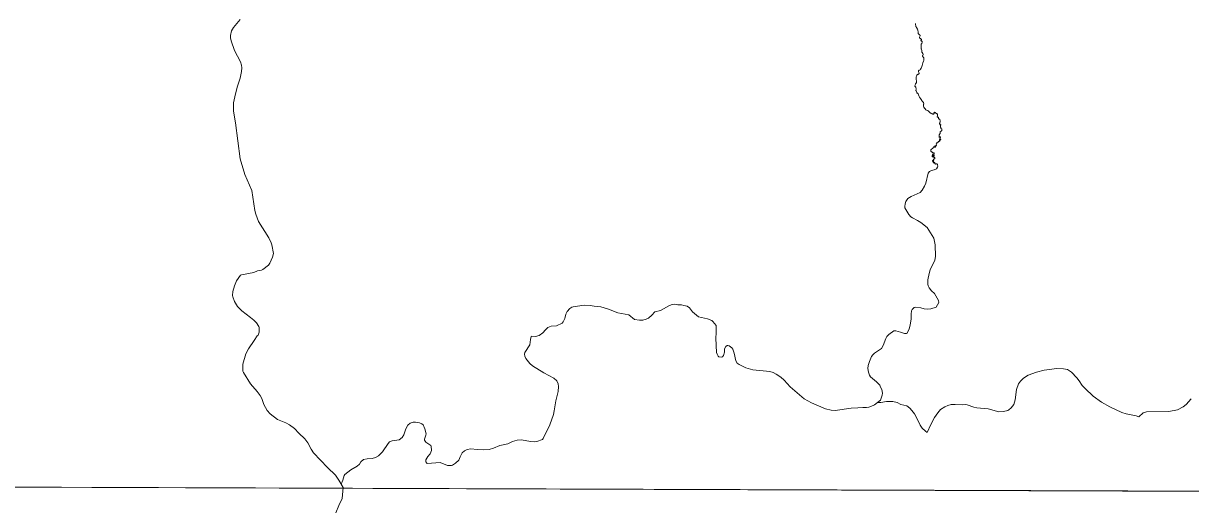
# Model space of a CAD drawing. Extents: x -1643653 to 4543381, y 1624270 to 13878484.
# Drawn here: x 610410 to 613629, y 8909821 to 8911161 of the extents above; entities that cross this region are included whole.
import ezdxf

# ---------------------------------------------------------------- set-up
doc = ezdxf.new("R2010")
doc.units = 0
doc.header["$LTSCALE"] = 160
doc.layers.add('6', color=7, linetype='Continuous', lineweight=13)
doc.layers.add('60', color=7, linetype='Continuous', lineweight=13)

msp = doc.modelspace()

# ---------------------------------------------------------------- linework, layer by layer
at = {"layer": '6'}
msp.add_line((574653.9, 8910009.3), (626625.7, 8909822.1), dxfattribs=at)
for points in [[(611008, 8911171.5), (610989.4, 8911149.8), (610984.4, 8911140.4), (610981.2, 8911128.2), (610981.3, 8911121.1), (610983, 8911112.6), (610992.5, 8911085.9), (611009.1, 8911054.8), (611011.5, 8911046.2), (611012.4, 8911038.2), (611011.8, 8911028.2), (611007.6, 8911009.6), (610999.4, 8910984.7), (610992.8, 8910958.5), (610989.8, 8910941.5), (610989.3, 8910933.1), (610989.8, 8910919.2), (610995.3, 8910886.5), (611008.3, 8910787.2), (611020.4, 8910744.3), (611039.7, 8910700.2), (611048.2, 8910644.8), (611051, 8910634.8), (611058.5, 8910614.7), (611086.6, 8910568.8), (611093.7, 8910555.1), (611095.3, 8910549.7), (611099.8, 8910526.1), (611096.9, 8910515.9), (611089.9, 8910499.1), (611085.6, 8910493.7), (611070.6, 8910482.1), (611066.8, 8910480.3), (611055.6, 8910477.7), (611045.1, 8910473.9), (611011.1, 8910466.8), (611008.7, 8910465.7), (610998, 8910450.3), (610992.4, 8910436.9), (610987.5, 8910421), (610987.1, 8910410.4), (610987.7, 8910406.5), (610992.3, 8910393.3), (611000.7, 8910379.2), (611012.2, 8910367.5), (611036.4, 8910349.4), (611045.6, 8910341.6), (611052.6, 8910334.1), (611059.3, 8910324.5), (611060.3, 8910321.7), (611060.2, 8910308.8)], [(612870, 8911160.6), (612870.2, 8911158.5), (612871, 8911154.3), (612871.2, 8911152.6), (612871.6, 8911151.3), (612872.5, 8911149.8), (612875.7, 8911145.6), (612876.6, 8911143.7), (612876.9, 8911140.7), (612877, 8911138.6), (612877, 8911136), (612877.1, 8911134.4), (612877.8, 8911133.5), (612878.8, 8911132.1), (612881.5, 8911129.7), (612882.5, 8911128.8), (612882.8, 8911126.8), (612882.6, 8911126.4), (612881.7, 8911124.8), (612881, 8911123.3), (612881, 8911122.3), (612881.3, 8911121.4), (612882.3, 8911120.3), (612883.6, 8911119.2), (612885, 8911118.3), (612885.8, 8911117.8), (612886.2, 8911116.9), (612886.3, 8911116), (612885.4, 8911114.6), (612885.2, 8911114.1), (612885.6, 8911113.2), (612886.1, 8911112.8), (612886.9, 8911112.2), (612887.6, 8911111.8), (612888.3, 8911111.2), (612888.6, 8911110.8), (612888.7, 8911110.1), (612888.7, 8911109.2), (612888.5, 8911108.4), (612887.9, 8911106.8), (612887.2, 8911106.1), (612886.2, 8911105), (612885.7, 8911103.9), (612885.5, 8911103.1), (612885.7, 8911101.4), (612886, 8911100.1), (612886, 8911096.1)], [(612886, 8911096.1), (612886, 8911095.7), (612885.7, 8911092.9), (612885.7, 8911091.7), (612885.9, 8911090.9), (612886.2, 8911089.9), (612886.9, 8911088.7), (612887.5, 8911087), (612887.5, 8911085.5), (612887.3, 8911084.3), (612887.3, 8911083.3), (612887.7, 8911082.1), (612888.8, 8911080.4), (612889.9, 8911078.4), (612890.8, 8911075.4), (612890.9, 8911074.4), (612890.3, 8911072.9), (612889.5, 8911072.2), (612889.2, 8911071.4), (612889.4, 8911070.4), (612890, 8911069.6), (612891.6, 8911068.2), (612893, 8911066.1), (612893.2, 8911064.9), (612893.2, 8911062.9), (612893.2, 8911061.3), (612893.3, 8911060.2), (612893.2, 8911058.7), (612892.1, 8911056.8), (612890.5, 8911052.5), (612888.3, 8911044.8), (612887.3, 8911042), (612885.3, 8911038), (612883.9, 8911035.1), (612882.5, 8911033.2), (612880.3, 8911032.3), (612879.2, 8911031.5), (612878.8, 8911030.7), (612878.8, 8911029.7), (612878.8, 8911028.4), (612879.6, 8911025.6), (612880.2, 8911023.6), (612880.1, 8911022.8), (612879.7, 8911022.1), (612879.1, 8911021.3), (612877.8, 8911020.6), (612876.9, 8911020.3), (612875.7, 8911019.9), (612873.7, 8911018.5), (612872.5, 8911016.7), (612872.3, 8911013), (612871.7, 8911010.8), (612871.5, 8911009.2), (612871.5, 8911007.4), (612871.6, 8911006.2), (612872, 8911005.1), (612872.5, 8911003.1), (612873, 8911001.7), (612872.9, 8911000.1), (612872.7, 8910998.3), (612872.1, 8910997.4), (612871.8, 8910996.5), (612870.5, 8910994.1), (612869.2, 8910990.6), (612868.7, 8910989.1), (612868.6, 8910988.1), (612869.5, 8910986.6), (612870, 8910986.1), (612870.8, 8910984.9), (612871.2, 8910984.1), (612871.4, 8910982.9), (612871.7, 8910981.6), (612872.1, 8910980.7), (612872.2, 8910979.9), (612871.8, 8910978.7), (612871.1, 8910977.3), (612871.1, 8910976.3), (612871.5, 8910974.7), (612872.4, 8910973.2), (612873.5, 8910970.8), (612874.1, 8910968.9), (612874.6, 8910968.5), (612875.2, 8910968.6), (612875.7, 8910968.5), (612876.9, 8910968), (612877.6, 8910966.4), (612878, 8910965.1), (612878.2, 8910963.9), (612879.1, 8910961.1), (612880, 8910959.1), (612881.5, 8910957.1), (612884, 8910953.5), (612886, 8910950.8), (612887.1, 8910948.4), (612888.1, 8910946.9), (612889.3, 8910945.7), (612891.2, 8910944.1), (612892.2, 8910942.9), (612892.5, 8910941.8), (612892.8, 8910940.3), (612892.8, 8910939.2)], [(612892.8, 8910939.2), (612892.5, 8910938), (612892, 8910936.1), (612891.9, 8910933.6), (612892.3, 8910931.7), (612893.3, 8910929.9), (612894.7, 8910927.6), (612896.3, 8910925.2), (612898.7, 8910923), (612900.5, 8910921.5), (612901.9, 8910920.9), (612903.3, 8910920.3), (612905.2, 8910919.5), (612906.3, 8910918.5), (612908, 8910917.3), (612909.5, 8910915.3), (612910.4, 8910913.9), (612912.2, 8910913.1), (612913.4, 8910912.4), (612915.2, 8910911.6), (612917, 8910911.1), (612918, 8910910.9), (612919.8, 8910910.9), (612920.8, 8910911.3), (612921, 8910911.8), (612921.2, 8910912.6), (612921.2, 8910913.6), (612921.1, 8910914.2), (612921.6, 8910915), (612922.3, 8910915.8), (612922.8, 8910915.8), (612924, 8910915.4), (612925, 8910914.6), (612926.6, 8910913.2), (612928, 8910912.6), (612929.2, 8910911.8), (612930.2, 8910911.3), (612930.6, 8910911), (612931, 8910910.2), (612931.2, 8910908.8), (612931.2, 8910907.2), (612930.8, 8910905.6), (612930, 8910904.3), (612929.8, 8910903.6), (612929.7, 8910903), (612929.7, 8910902.6), (612930.1, 8910902.2), (612930.5, 8910902.2), (612931.1, 8910902.5), (612931.5, 8910902.7), (612932.4, 8910902.8), (612932.9, 8910902.7), (612933.5, 8910902.1), (612933.5, 8910900.6), (612933.5, 8910899.2), (612933.7, 8910898.3), (612934.1, 8910897.7), (612934.8, 8910897.4), (612935.7, 8910897.2), (612936.4, 8910896.8), (612937.1, 8910896.1), (612937.5, 8910895), (612937.7, 8910893.2), (612937.9, 8910890.7), (612937.7, 8910888.7), (612937.3, 8910887.1), (612936.7, 8910885.7), (612936.4, 8910884.7), (612937, 8910883.8), (612937.3, 8910883.4), (612937.4, 8910882.7), (612937.4, 8910882.1), (612937.5, 8910881.7), (612938, 8910881.3), (612938.7, 8910881.5), (612939.3, 8910881.6), (612940, 8910881.1), (612939.7, 8910880.3), (612939.3, 8910879.9), (612939, 8910878.4), (612938.9, 8910876.9), (612939.1, 8910875.8), (612939.3, 8910875), (612939.5, 8910873.6), (612939.9, 8910872.2), (612940.3, 8910871.4), (612941.8, 8910870.4), (612942.5, 8910869.8), (612942.9, 8910869.2), (612943, 8910868.4), (612942.9, 8910867), (612942.5, 8910865.5), (612941.6, 8910864.4), (612940.6, 8910863.4), (612938.5, 8910861.4), (612938.1, 8910860.8), (612937.9, 8910859.8), (612937.9, 8910858.4), (612937.8, 8910857.7), (612937.7, 8910856.6), (612937.5, 8910855.9)], [(612937.5, 8910855.9), (612936.5, 8910855.3), (612935.9, 8910854.3), (612935.5, 8910853.3), (612935.6, 8910851.6), (612935.5, 8910849.7), (612935.3, 8910847.8), (612935.5, 8910847), (612935.9, 8910846.6), (612936.3, 8910846.8), (612936.8, 8910847.3), (612937.2, 8910847.6), (612937.9, 8910847.9), (612938.5, 8910847.8), (612938.8, 8910847.2), (612939, 8910846.5), (612938.4, 8910844.6), (612937.7, 8910843), (612937.5, 8910842.2), (612937.5, 8910841.6), (612937.9, 8910841.1), (612938.3, 8910841.1), (612938.8, 8910841.1), (612940.1, 8910840.8), (612940.3, 8910840.4), (612940.3, 8910839.8), (612939.7, 8910839.6), (612938.9, 8910839.6), (612938.1, 8910839.8), (612937.2, 8910840.1), (612936.6, 8910840.2), (612936.3, 8910839.8), (612936.4, 8910839), (612936.9, 8910838.1), (612937.3, 8910836.9), (612936.7, 8910836), (612935.8, 8910836), (612934.5, 8910835.4), (612933.3, 8910835), (612932.8, 8910834.5), (612932.2, 8910833.6), (612931.2, 8910831.8), (612928.7, 8910831.4), (612927.6, 8910830.3), (612927.2, 8910828.9), (612927.1, 8910827.7), (612927.6, 8910825.7), (612927.8, 8910825.1), (612927.6, 8910824.5), (612927.1, 8910824), (612926.3, 8910823.6), (612926.1, 8910822.9), (612926.2, 8910822.3), (612926.4, 8910821.5), (612926.1, 8910821.2), (612925.9, 8910821.2), (612925.6, 8910821.5), (612925.1, 8910822), (612924.7, 8910822.3), (612924.5, 8910822.6), (612924.1, 8910822.8), (612923.6, 8910822.8), (612923.1, 8910822.6), (612923, 8910822.1), (612923.2, 8910821.4), (612923.5, 8910820.8), (612923.9, 8910820.1), (612924.1, 8910819.7), (612924, 8910819.3), (612923.6, 8910819), (612923.2, 8910819.1), (612922.8, 8910819.5), (612922, 8910820.1), (612921.6, 8910820.4), (612921.1, 8910820.4), (612920.5, 8910820.1), (612920, 8910819.4), (612919, 8910817.4), (612917.9, 8910816.3), (612917, 8910815.9), (612914.6, 8910814.4), (612913.7, 8910814.1), (612912.9, 8910813.4), (612912.3, 8910811.9), (612912.4, 8910809.3), (612912.5, 8910808.5), (612913.1, 8910807.8), (612913.4, 8910807.3), (612913.9, 8910806.9), (612914.8, 8910806.6), (612915.5, 8910806.3), (612916.3, 8910806.1), (612916.7, 8910805.6), (612917.3, 8910804.8), (612917.7, 8910804.2), (612918.1, 8910803.9), (612918.5, 8910803.7), (612919, 8910803.6), (612919.5, 8910803.7), (612920.1, 8910803.9), (612920.5, 8910804)], [(612920.5, 8910804), (612921, 8910804), (612921.5, 8910803.5), (612921.8, 8910802.7), (612921.5, 8910801.5), (612921.2, 8910801.1), (612920.3, 8910800.4), (612919.7, 8910800.2), (612918.6, 8910800.1), (612918, 8910800), (612917.5, 8910799.4), (612917.1, 8910799.1), (612916.9, 8910798.1), (612917, 8910796.9), (612916.8, 8910796.3), (612916.5, 8910795.6), (612916.4, 8910794.9), (612916.2, 8910794), (612916.5, 8910793.5), (612917, 8910793), (612917.8, 8910793.2), (612918.5, 8910794), (612919.3, 8910795.5), (612919.6, 8910796.3), (612919.9, 8910797.1), (612920.4, 8910797.3), (612920.9, 8910797.2), (612921.2, 8910796.6), (612921.4, 8910795.9), (612921, 8910794.6), (612920.5, 8910793.2), (612920.6, 8910792.4), (612921, 8910791.5), (612921.7, 8910791.2), (612922.7, 8910790.6), (612923.1, 8910790), (612923.3, 8910789.2), (612923.1, 8910788.2), (612922.4, 8910787.4), (612921.2, 8910787), (612920.4, 8910786.4), (612919.8, 8910785.5), (612919.6, 8910784.1), (612919.1, 8910783.5), (612917.4, 8910782), (612917, 8910781.2), (612916.8, 8910780.7), (612917.3, 8910780.3), (612918, 8910780.7), (612918.8, 8910781.4), (612919.4, 8910781.8), (612920, 8910781.8), (612920.3, 8910781.5), (612920.4, 8910780.8), (612919.7, 8910779.1), (612919.2, 8910777.3), (612919.2, 8910776.4), (612919.5, 8910775.9), (612920, 8910775.8), (612920.5, 8910775.9), (612921, 8910776), (612921.5, 8910777.2), (612921.8, 8910777.6), (612922.3, 8910777.6), (612922.8, 8910777.2), (612923.1, 8910776.6), (612923.5, 8910774.8), (612923.8, 8910774.1), (612924.1, 8910773.6), (612924.8, 8910773), (612925.6, 8910772.9), (612926.5, 8910773.2), (612927.1, 8910773.6), (612928.2, 8910773.9), (612929, 8910773.8), (612929.5, 8910773.4), (612929.9, 8910772.8), (612930.3, 8910771.7), (612930.8, 8910770.1), (612931.6, 8910768.3), (612931.5, 8910767), (612931.1, 8910764.1)], [(612931.1, 8910764.1), (612928.1, 8910759.2), (612921.5, 8910757.2), (612914.5, 8910755.2), (612908.8, 8910752.6), (612905.2, 8910747.7), (612898.3, 8910719.7), (612895.2, 8910712), (612888.8, 8910701.1), (612882.7, 8910694), (612874.9, 8910690.2), (612858, 8910683.7), (612849.3, 8910677.5), (612843.7, 8910669.8), (612841.5, 8910662.6), (612840.3, 8910655.4), (612840.5, 8910652), (612851.8, 8910633.8), (612857.4, 8910627.6), (612861.4, 8910624.6), (612875.9, 8910617.1), (612885, 8910611.3), (612902.2, 8910597.7), (612920.4, 8910568.2), (612924.4, 8910549.6), (612925.6, 8910517.5), (612923.3, 8910507.4), (612910.9, 8910480.7), (612907.6, 8910470.6), (612904.4, 8910453.3), (612904.3, 8910441.5), (612905.1, 8910436.9), (612908, 8910431.4), (612914.2, 8910423.1), (612922.3, 8910415.6), (612933.4, 8910396.5), (612934, 8910391), (612926.8, 8910377.8), (612912.6, 8910373), (612901.9, 8910372.2), (612894.1, 8910373.3), (612884.5, 8910376.2), (612869.3, 8910378.2), (612866.7, 8910377.1), (612860.6, 8910371.5), (612858.8, 8910367.3), (612857.9, 8910358), (612858.1, 8910345.7), (612855.7, 8910327.7), (612852.6, 8910317.6), (612847.3, 8910306.2), (612845.2, 8910305.1), (612839.5, 8910304.7), (612829, 8910309.1), (612815.4, 8910312.6), (612810.8, 8910312.1), (612796.6, 8910302.2)], [(612320.1, 8910327.5), (612311.5, 8910338.5), (612308.2, 8910340.7), (612296.2, 8910345.3), (612271.6, 8910351.5), (612255.1, 8910365.2), (612247, 8910376.2), (612240.8, 8910380.6), (612231, 8910382.1), (612225.1, 8910384.2), (612215.1, 8910384), (612205.2, 8910386.2), (612198.9, 8910385.2), (612191.6, 8910382.1), (612166.7, 8910369), (612151.4, 8910365.1), (612143.4, 8910355.3), (612133.5, 8910347.8), (612127.6, 8910344.7), (612118, 8910342.2), (612108.7, 8910341.5), (612094.9, 8910343.9), (612079.4, 8910356.2), (612049.6, 8910361.9), (612023.6, 8910372.5), (612002.8, 8910378.7), (611984.1, 8910380.2), (611972.6, 8910382.4), (611956.9, 8910383.4), (611926, 8910379), (611922.6, 8910377.9), (611916.5, 8910373.7), (611909.4, 8910366), (611905.6, 8910358.7), (611902.8, 8910346.1), (611898.5, 8910337.1), (611895.5, 8910333.3)], [(611895.5, 8910333.3), (611879.8, 8910326.2), (611879.8, 8910326.2), (611865.1, 8910325), (611856.5, 8910321.6), (611850, 8910315.6), (611842.7, 8910307.3), (611832.5, 8910299.7), (611822.3, 8910296.9), (611810.7, 8910298.1)], [(612796.6, 8910302.2), (612796.6, 8910302.2), (612790.8, 8910296.4), (612787.9, 8910291.3), (612780.6, 8910271.5), (612776, 8910264), (612757, 8910250.3), (612752.1, 8910245.7), (612748.9, 8910241.1), (612742.9, 8910228.2), (612739.4, 8910216.7), (612738.2, 8910208.7), (612740.3, 8910198.6), (612743.3, 8910190), (612746.2, 8910185.8), (612762.3, 8910172), (612771.8, 8910162.1), (612773.3, 8910157.2), (612777.4, 8910150.1), (612778.7, 8910140.6), (612778.2, 8910134.8), (612773.7, 8910121.2), (612757.2, 8910107.8), (612746.9, 8910103.8), (612741.5, 8910102), (612735.2, 8910100.7), (612724.5, 8910100.7), (612710.7, 8910099.9), (612692.7, 8910099.2), (612648.4, 8910092.3), (612637.6, 8910093.1), (612621.7, 8910096.8), (612582.9, 8910113.5), (612563.2, 8910125.1), (612524.5, 8910157.8), (612507.8, 8910176), (612498.4, 8910184.4), (612485.5, 8910193.2), (612477.4, 8910197), (612468.1, 8910200.2), (612421.3, 8910204.8), (612402.6, 8910210.7), (612384.1, 8910219), (612378.5, 8910223.6), (612374.8, 8910229.2), (612370.3, 8910250.8), (612366, 8910261.7), (612363.3, 8910265.1), (612355.9, 8910270.8), (612352.9, 8910271.9), (612350.7, 8910271.6), (612347.5, 8910269.1), (612343.5, 8910262.3), (612343.2, 8910253.8), (612340.3, 8910244.1), (612337.9, 8910241), (612334.9, 8910239.6), (612327.8, 8910240.8), (612325.8, 8910242.7), (612322.8, 8910247.6), (612321, 8910252.9), (612319.7, 8910292.1), (612320.8, 8910307.3), (612320.8, 8910324.7), (612320.1, 8910327.5)], [(611060.2, 8910308.8), (611057.4, 8910300.8), (611054.4, 8910298.5), (611046.6, 8910285.5), (611030.9, 8910263.1), (611023.2, 8910249.3), (611015.3, 8910220.4), (611015.2, 8910201.4), (611016.6, 8910197.1), (611036.5, 8910165.9), (611054.7, 8910144.9), (611063.1, 8910133.9), (611067.4, 8910125.4), (611073.2, 8910109.1), (611082, 8910092.9), (611090.8, 8910083), (611110.4, 8910067.4), (611133.8, 8910058.6), (611144, 8910052.7), (611157.5, 8910042.4), (611169.2, 8910030), (611186.3, 8910013.8), (611194.4, 8910003.1), (611204, 8909985.4), (611210.4, 8909975.9), (611248.4, 8909934.7), (611271, 8909913.5), (611280, 8909899.8), (611291.5, 8909879.6), (611289.1, 8909849.2)], [(611810, 8910297.2), (611808.4, 8910288.7), (611806.6, 8910274), (611792.6, 8910252.6), (611791.8, 8910248.4), (611792.6, 8910242.9), (611795.2, 8910235.6), (611806.8, 8910222), (611813.7, 8910215.6), (611845, 8910196), (611872.8, 8910181.3), (611880.9, 8910174.2), (611884.7, 8910166.3), (611885.4, 8910158.3), (611885, 8910144.7), (611878.1, 8910118.7), (611873.9, 8910091.4), (611871.6, 8910081.3), (611862.2, 8910053.3), (611843.5, 8910015.2), (611841.4, 8910012.6), (611826, 8910006.9), (611818.8, 8910006.1), (611809, 8910006.8), (611782.5, 8910011.2), (611771.5, 8910010.5), (611759.2, 8910006.8), (611746, 8910000.1), (611724, 8909995.6), (611706, 8909988.2), (611694.5, 8909985), (611678.8, 8909984.3), (611661.8, 8909984.7), (611643.9, 8909986.2), (611633.7, 8909984.7), (611626.2, 8909980.8), (611620, 8909976), (611614.1, 8909964.1), (611610.5, 8909954.9), (611602, 8909947.3), (611593.7, 8909941.8), (611590.6, 8909940.6), (611579.4, 8909940.3), (611559.1, 8909948.8), (611523.8, 8909946.2), (611522.6, 8909946.8), (611519.6, 8909951), (611519.6, 8909956.4), (611524.9, 8909965.5), (611531.7, 8909972.9), (611534, 8909977.1), (611535.1, 8909982.4), (611534.7, 8909994.2), (611533.2, 8909996.2), (611519.6, 8910004.8), (611516.2, 8910010.6), (611516.2, 8910013.3), (611520.1, 8910024.6), (611520.4, 8910027.9), (611517.4, 8910042.2), (611512.2, 8910052.7), (611508.5, 8910055.9), (611502.5, 8910058.3), (611491, 8910060.5), (611485.2, 8910060.1), (611476.6, 8910057.3), (611470.3, 8910051.6), (611464.9, 8910041.5), (611458.9, 8910025.1), (611454.3, 8910017.5), (611446.7, 8910011.9), (611427.2, 8910008.8), (611419.5, 8910005.6), (611416.2, 8910001.8), (611400.4, 8909978.5), (611389.7, 8909967.4), (611381, 8909962.9)], [(613486, 8910075.3), (613478.5, 8910077.4), (613450.8, 8910082.8), (613439, 8910087.2), (613405.9, 8910102.9), (613383.2, 8910115.7), (613360, 8910131.8), (613337.5, 8910153), (613329.8, 8910161.3), (613321.6, 8910174.6), (613315.4, 8910182.8), (613299.8, 8910198.5), (613289, 8910205.5), (613278.4, 8910207.1), (613259.4, 8910208.2), (613224.7, 8910203.5), (613203.4, 8910198.2), (613180.6, 8910189.9), (613168.3, 8910181.7), (613159.7, 8910173.6), (613154.2, 8910165.8), (613148.9, 8910150.5), (613145.3, 8910121.9), (613141.4, 8910108.7), (613133.8, 8910099.7), (613127.6, 8910094.2), (613124.8, 8910092.7), (613112.6, 8910089.6), (613099.6, 8910088.5), (613070.9, 8910096.9), (613039.6, 8910099.8), (613030.9, 8910102.1), (613012.6, 8910108.5), (613008.9, 8910109.1), (612999.5, 8910108.5), (612979.1, 8910109.2), (612968.2, 8910108.8), (612959.4, 8910106.6), (612950.7, 8910103), (612939.1, 8910095.1), (612931.4, 8910086.2), (612922.6, 8910073.5), (612912.2, 8910053.8), (612901.8, 8910031.8)], [(612901.8, 8910031.8), (612897.8, 8910035), (612888.5, 8910043.9), (612882.6, 8910052.3), (612877.7, 8910064.3), (612867.1, 8910083.5), (612860.3, 8910092.6), (612854.5, 8910098.9), (612846.2, 8910105.3), (612829.9, 8910109.3), (612819.2, 8910114.1), (612807.3, 8910117.6), (612790, 8910117.3), (612774.5, 8910114.2), (612766.4, 8910114.6)], [(613630.2, 8910125.1), (613616.7, 8910109.3), (613608, 8910102.2), (613592.2, 8910094.1), (613569.1, 8910089.8), (613507.2, 8910088.5), (613497.8, 8910085.6), (613486, 8910075.3)], [(611381, 8909962.9), (611381, 8909962.9), (611371.6, 8909960.1), (611358.4, 8909959.3), (611348, 8909957.2), (611340.7, 8909950.8), (611336.7, 8909944.5), (611330.4, 8909938.8), (611313.2, 8909928.9), (611296.1, 8909915.8), (611294.6, 8909913.1), (611291.4, 8909900.3), (611286.2, 8909889)], [(611289.1, 8909849.2), (611279.8, 8909829.9), (611271.5, 8909809.6)]]:
    msp.add_lwpolyline(points, dxfattribs=at)
msp.add_lwpolyline([(618535.2, 8909853.3), (607574.3, 8909890.7), (607543.3, 8898835.3), (618504.2, 8898795.8)], close=True, dxfattribs=at)
at = {"layer": '60', "lineweight": 25}
msp.add_spline([(814781, 9009175.5), (814787.2, 9009173.4), (814796.9, 9009173.4), (814799.4, 9009172.4), (814805.1, 9009174.5), (814805.6, 9009176.5), (814811.7, 9009179.5), (814811.7, 9009179.5), (814801.5, 9009181), (814790.7, 9009181.5), (814784.1, 9009183.1), (814777.4, 9009185.1), (814778.4, 9009175.5)], degree=3, dxfattribs=at)

doc.saveas('drawing.dxf')
